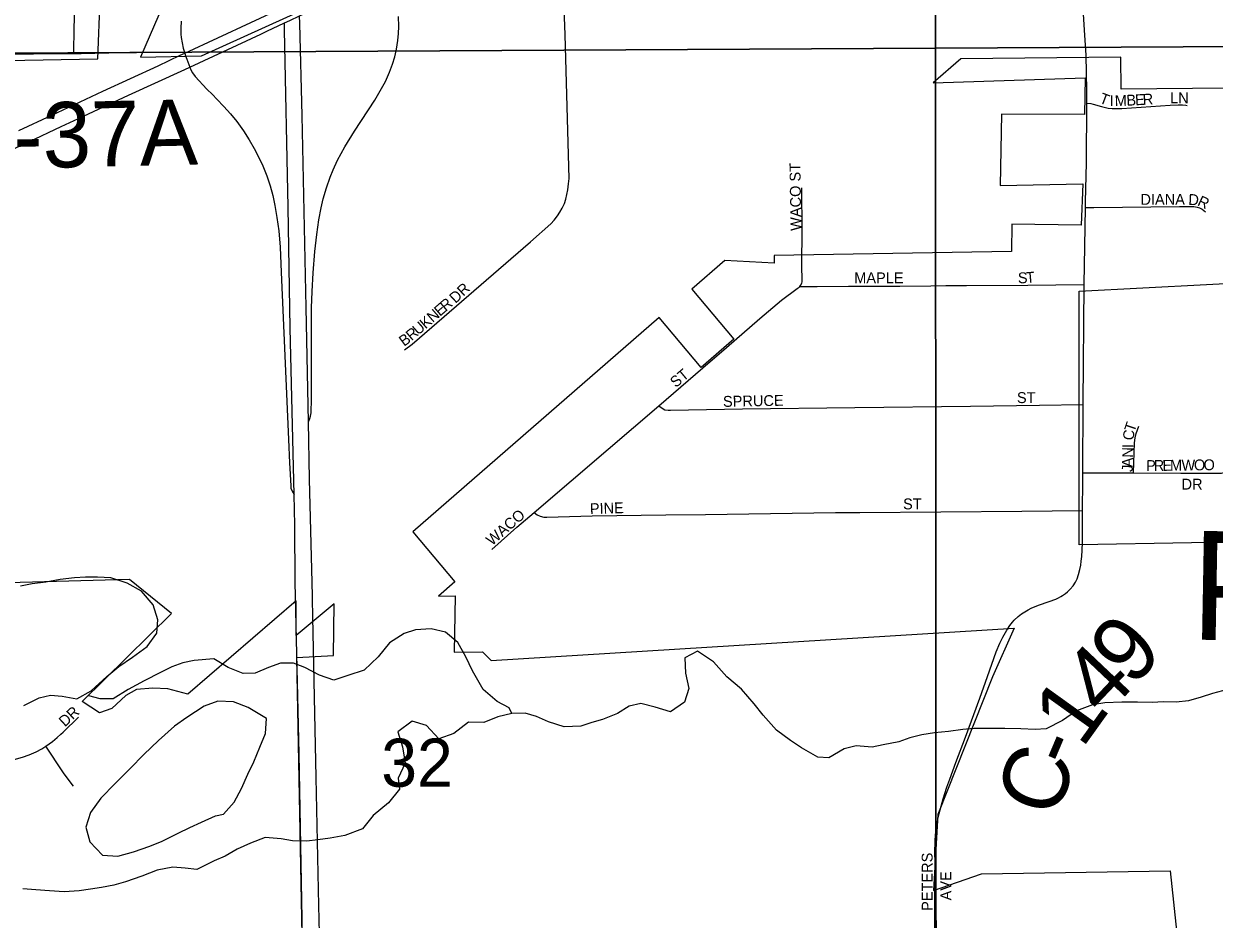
# Model space of a CAD drawing. Extents: x 0 to 680, y 0 to 440.
# Drawn here: x 457.85 to 476.11, y 299.64 to 313.37 of the extents above; entities that cross this region are included whole.
import ezdxf

# ---------------------------------------------------------------- set-up
doc = ezdxf.new("R2010")
doc.units = 0
for name, color, linetype in [('GM_X_City_Street', 7, 'Continuous'), ('GM_X_City_Street_Text', 7, 'Continuous'), ('GM_X_Corporation', 7, 'Continuous'), ('GM_X_County_Road', 7, 'Continuous'), ('GM_X_County_Road_Text', 7, 'Continuous'), ('GM_X_Interchange_Ramps', 7, 'Continuous'), ('GM_X_Interstate_Route', 7, 'Continuous'), ('GM_X_Minor_Lake', 7, 'Continuous'), ('GM_X_Minor_River', 7, 'Continuous'), ('GM_X_Minor_River_Text', 7, 'Continuous'), ('GM_X_Section', 7, 'Continuous'), ('GM_X_Section_Text', 7, 'Continuous'), ('GM_X_State_Route', 7, 'Continuous'), ('GM_X_Township_Subdivision', 7, 'Continuous'), ('GM_X_Township_Subdivision_Text', 7, 'Continuous')]:
    doc.layers.add(name, color=color, linetype=linetype)

msp = doc.modelspace()

# ---------------------------------------------------------------- linework, layer by layer
at = {"layer": 'GM_X_City_Street'}
for points in [[(463.695, 308.365), (463.81, 308.454), (465.624, 310.023), (465.937, 310.3), (465.988, 310.355), (466.038, 310.419), (466.078, 310.48), (466.112, 310.538), (466.145, 310.612), (466.168, 310.677), (466.184, 310.748), (466.199, 310.818), (466.21, 310.91), (466.218, 310.994), (466.159, 313.196), (466.111, 314.415), (466.11, 314.44)], [(474.132, 313.192), (474.132, 313.192), (474.089, 313.845)], [(459.366, 312.924), (459.583, 312.925)], [(469.792, 310.184), (469.787, 310.852)], [(474.876, 306.48), (475.605, 306.476), (476.173, 306.475), (476.225, 306.478), (476.26, 306.486), (476.293, 306.5), (476.327, 306.521), (476.358, 306.549), (476.383, 306.581), (476.403, 306.617), (476.418, 306.655), (476.429, 306.706), (476.434, 306.78), (476.436, 306.914), (476.431, 307.143), (476.426, 307.222), (476.418, 307.286), (476.407, 307.355), (476.313, 307.781)], [(474.876, 306.48), (474.881, 306.633), (474.891, 306.942), (474.9, 307.019), (474.915, 307.083), (474.956, 307.198)], [(474.097, 306.483), (474.876, 306.48)], [(471.828, 299.764), (471.831, 300.225), (471.832, 300.512)]]:
    msp.add_lwpolyline(points, dxfattribs=at)
at = {"layer": 'GM_X_Corporation'}
for points in [[(460.555, 314.961), (459.644, 312.854), (460.58, 312.873), (463.581, 314.241)], [(453.377, 312.727), (458.988, 312.826), (459.06, 314.673)], [(476.874, 312.384), (474.688, 312.362), (474.683, 312.852), (472.227, 312.827), (471.803, 312.458), (474.135, 312.536), (474.123, 311.974), (472.85, 311.981), (472.831, 310.886), (474.1, 310.91), (474.076, 310.278), (473.011, 310.292), (473.004, 309.874), (469.366, 309.811), (469.366, 309.697), (468.606, 309.737), (468.102, 309.299), (468.746, 308.532), (468.242, 308.094), (467.598, 308.861), (463.82, 305.577), (464.463, 304.809), (464.212, 304.59), (464.472, 304.595), (464.457, 303.731), (464.887, 303.738), (465.02, 303.606), (473.047, 304.102), (472.714, 303.352), (471.877, 301.241), (471.807, 300.076), (472.547, 300.331), (475.441, 300.381), (475.749, 297.444)], [(480.934, 305.498), (474.042, 305.378), (474.042, 309.268), (476.975, 309.422)], [(462.145, 298.327), (462.042, 303.65), (462.601, 303.68), (462.615, 304.475), (462.031, 303.989), (462.031, 304.519), (460.369, 303.09), (460.063, 303.169), (459.829, 303.181), (459.581, 303.159), (459.419, 303.069), (459.2, 302.866), (459.012, 302.803), (458.748, 302.975), (460.12, 304.325), (459.475, 304.846), (455.928, 304.75)]]:
    msp.add_lwpolyline(points, dxfattribs=at)
at = {"layer": 'GM_X_County_Road'}
for points in [[(474.149, 312.882), (474.132, 313.192)], [(456.683, 312.856), (456.709, 312.864), (456.733, 312.87), (456.761, 312.876), (456.791, 312.879), (456.825, 312.882), (456.936, 312.888), (457.193, 312.894), (457.999, 312.904), (458.613, 312.911)], [(458.613, 312.911), (458.734, 312.912), (459.366, 312.924)], [(474.163, 312.344), (474.163, 312.344), (474.149, 312.882)], [(474.162, 312.15), (474.162, 312.15), (474.163, 312.344)], [(474.156, 311.232), (474.162, 312.15)], [(474.14, 310.634), (474.156, 311.232)], [(474.123, 309.654), (474.139, 310.549)], [(474.139, 310.549), (474.14, 310.634)], [(474.121, 309.369), (474.121, 309.382), (474.123, 309.654)], [(474.106, 307.529), (474.106, 307.551), (474.121, 309.369)], [(474.097, 306.483), (474.097, 306.483), (474.097, 306.516), (474.106, 307.529)], [(474.096, 305.903), (474.096, 305.944), (474.097, 306.31), (474.097, 306.483)], [(474.094, 305.759), (474.096, 305.903)], [(473.047, 304.222), (473.107, 304.278), (473.158, 304.318), (473.207, 304.351), (473.262, 304.381), (473.307, 304.404), (473.417, 304.451), (473.582, 304.508), (473.686, 304.546), (473.727, 304.565), (473.761, 304.583), (473.789, 304.601), (473.831, 304.63), (473.866, 304.658), (473.906, 304.698), (473.949, 304.75), (473.986, 304.807), (474.011, 304.857), (474.034, 304.921), (474.053, 304.997), (474.068, 305.065), (474.076, 305.129), (474.084, 305.197), (474.089, 305.295), (474.092, 305.414), (474.094, 305.759)], [(471.832, 300.512), (471.828, 300.661), (471.834, 300.835), (471.841, 300.933), (471.857, 301.062), (471.881, 301.201), (471.909, 301.317), (471.955, 301.485), (472.014, 301.66), (472.059, 301.783), (472.153, 302.039), (472.297, 302.429), (472.517, 303.029), (472.638, 303.358), (472.771, 303.737), (472.825, 303.87), (472.871, 303.964), (472.933, 304.071), (472.981, 304.141), (473.021, 304.193), (473.047, 304.222)], [(471.833, 299.074), (471.833, 299.074), (471.828, 299.764)]]:
    msp.add_lwpolyline(points, dxfattribs=at)
at = {"layer": 'GM_X_Interchange_Ramps'}
for points in [[(460.267, 313.408), (460.263, 313.299), (460.262, 313.204), (460.267, 313.156), (460.299, 312.994), (460.32, 312.917), (460.328, 312.89), (460.354, 312.822), (460.4, 312.7)], [(462.218, 307.262), (462.238, 307.314), (462.251, 307.349), (462.259, 307.399), (462.267, 307.616), (462.265, 308.78), (462.266, 309.01), (462.274, 309.261), (462.29, 309.545), (462.317, 309.873), (462.345, 310.134), (462.378, 310.361), (462.414, 310.544), (462.446, 310.682), (462.495, 310.85), (462.552, 311.016), (462.598, 311.127), (462.666, 311.276), (462.777, 311.478), (462.926, 311.72), (463.236, 312.197), (463.321, 312.338), (463.399, 312.482), (463.461, 312.622), (463.508, 312.745), (463.543, 312.86), (463.571, 312.977), (463.592, 313.107), (463.602, 313.215), (463.605, 313.325), (463.6, 313.478)], [(460.4, 312.7), (460.415, 312.661), (460.438, 312.615), (460.479, 312.559), (460.66, 312.365), (460.746, 312.281), (460.815, 312.21), (460.921, 312.1), (461.022, 311.985), (461.118, 311.865), (461.221, 311.723), (461.31, 311.585), (461.387, 311.453), (461.463, 311.307), (461.517, 311.187), (461.578, 311.035), (461.63, 310.879), (461.671, 310.731), (461.704, 310.582), (461.736, 310.398), (461.763, 310.192), (461.783, 309.941), (461.801, 309.558), (461.912, 306.993), (461.93, 306.634), (461.947, 306.281), (461.951, 306.246), (461.968, 306.201), (461.998, 306.149)]]:
    msp.add_lwpolyline(points, dxfattribs=at)
at = {"layer": 'GM_X_Interstate_Route'}
for points in [[(462.274, 304.801), (462.235, 306.385), (462.218, 307.262), (462.184, 309.017), (462.121, 311.962), (462.086, 313.369), (462.083, 313.486)], [(462.13, 299.361), (462.074, 302.174), (462.022, 304.586), (462.017, 304.803), (462.009, 305.68), (461.998, 306.149), (461.936, 308.701), (461.906, 310.552), (461.852, 313.273), (461.85, 313.378)], [(462.282, 304.449), (462.279, 304.59), (462.274, 304.801)], [(462.286, 304.273), (462.284, 304.375), (462.282, 304.449)], [(462.782, 295.296), (462.764, 295.379), (462.699, 295.724), (462.631, 296.135), (462.571, 296.537), (462.522, 296.928), (462.478, 297.343), (462.446, 297.759), (462.419, 298.219), (462.402, 298.679), (462.397, 298.887), (462.392, 299.204), (462.378, 299.85), (462.337, 301.81), (462.286, 304.273)]]:
    msp.add_lwpolyline(points, dxfattribs=at)
at = {"layer": 'GM_X_Minor_Lake'}
for points in [[(457.85, 302.915), (458.087, 303.03), (458.262, 303.073), (458.442, 303.056), (458.668, 303.017), (458.885, 303.139), (459.124, 303.361), (459.308, 303.511), (459.519, 303.653), (459.743, 303.821), (459.895, 304.025), (459.906, 304.226), (459.838, 304.455), (459.656, 304.666), (459.438, 304.791), (459.186, 304.871), (458.985, 304.882), (458.798, 304.88), (458.631, 304.87), (458.41, 304.848), (458.188, 304.807), (457.98, 304.778), (457.799, 304.742)], [(461.293, 302.883), (461.068, 302.969), (460.827, 302.981), (460.618, 302.905), (460.353, 302.731), (460.163, 302.595), (459.917, 302.38), (459.692, 302.164), (459.486, 301.948), (459.253, 301.72), (459.034, 301.491), (458.875, 301.274), (458.803, 301.048), (458.865, 300.826), (459.061, 300.621), (459.295, 300.602), (459.537, 300.67), (459.786, 300.758), (459.975, 300.834), (460.219, 300.955), (460.401, 301.045), (460.577, 301.128), (460.793, 301.223)], [(460.793, 301.223), (460.914, 301.247), (461.079, 301.43), (461.191, 301.642), (461.29, 301.86), (461.381, 302.052), (461.473, 302.277), (461.558, 302.483), (461.577, 302.716), (461.293, 302.883)]]:
    msp.add_lwpolyline(points, dxfattribs=at)
at = {"layer": 'GM_X_Minor_River'}
for points in [[(465.337, 302.79), (465.299, 302.878), (465.114, 302.976), (464.897, 303.161), (464.737, 303.446), (464.635, 303.662), (464.513, 303.879), (464.322, 304.037), (464.103, 304.089), (463.862, 304.075), (463.687, 304.018), (463.463, 303.876), (463.291, 303.66), (463.072, 303.457), (462.823, 303.376), (462.607, 303.301), (462.388, 303.38), (462.163, 303.498), (461.991, 303.563), (461.79, 303.561), (461.608, 303.498), (461.399, 303.409), (461.218, 303.406), (460.986, 303.499), (460.769, 303.631), (460.467, 303.604), (460.293, 303.568), (460.124, 303.505), (459.948, 303.422), (459.698, 303.294), (459.454, 303.159), (459.223, 303.018), (459.023, 303.016), (458.85, 303.06)], [(476.319, 303.159), (476.09, 303.098), (475.915, 303.042), (475.72, 302.986), (475.532, 302.964), (475.338, 302.968), (475.164, 302.959), (474.937, 302.964), (474.696, 302.963), (474.435, 302.955), (474.247, 302.926), (474.004, 302.832), (473.787, 302.683), (473.536, 302.555), (473.369, 302.545), (473.149, 302.557), (472.901, 302.563), (472.634, 302.562), (472.433, 302.56), (472.259, 302.544), (472.038, 302.516), (471.823, 302.494), (471.629, 302.465), (471.447, 302.416), (471.278, 302.359), (471.037, 302.312), (470.869, 302.275), (470.622, 302.294), (470.44, 302.252), (470.203, 302.11), (470.036, 302.121), (469.785, 302.267), (469.614, 302.378), (469.397, 302.536), (469.195, 302.768), (469.058, 302.939), (468.863, 303.164), (468.64, 303.356), (468.431, 303.582), (468.188, 303.748), (467.991, 303.645), (468.006, 303.411), (468.054, 303.176)], [(468.054, 303.176), (467.989, 302.963), (467.771, 302.815), (467.539, 302.887), (467.32, 302.945), (467.138, 302.903), (466.962, 302.793), (466.732, 302.698), (466.564, 302.655), (466.396, 302.599), (466.141, 302.585), (465.902, 302.664), (465.717, 302.748), (465.544, 302.799), (465.337, 302.79), (465.122, 302.742), (464.912, 302.653), (464.672, 302.658), (464.447, 302.483), (464.218, 302.401), (464.029, 302.606), (463.809, 302.672), (463.592, 302.509), (463.66, 302.281), (463.701, 302.032), (463.595, 301.801), (463.618, 301.633), (463.446, 301.423), (463.214, 301.228), (463.049, 301.024), (462.779, 300.923), (462.551, 300.882), (462.363, 300.853), (462.195, 300.836), (461.975, 300.841), (461.802, 300.872), (461.555, 300.891), (461.332, 300.803), (461.123, 300.714), (460.94, 300.604), (460.771, 300.535), (460.507, 300.4), (460.327, 300.418), (460.14, 300.436), (459.898, 300.388), (459.662, 300.299), (459.413, 300.212), (459.231, 300.162), (459.043, 300.126), (458.875, 300.097), (458.701, 300.074), (458.473, 300.059), (458.246, 300.071), (458.039, 300.089), (457.838, 300.101)]]:
    msp.add_lwpolyline(points, dxfattribs=at)
at = {"layer": 'GM_X_Section'}
for points in [[(453.677, 330.985), (471.834, 331.06), (471.837, 312.991), (453.772, 312.894)], [(489.695, 330.98), (489.874, 313.088), (471.837, 312.991), (471.834, 331.06)], [(489.874, 313.088), (489.884, 295.42), (471.851, 295.162), (471.837, 312.991)], [(453.772, 312.894), (471.837, 312.991), (471.851, 295.162), (453.853, 295.077)]]:
    msp.add_lwpolyline(points, close=True, dxfattribs=at)
at = {"layer": 'GM_X_State_Route'}
for points in [[(461.581, 313.25), (461.85, 313.378), (461.932, 313.417), (462.083, 313.486), (462.857, 313.842), (463.357, 314.078), (463.512, 314.153)], [(457.777, 311.731), (458.283, 311.966), (459.067, 312.332), (459.912, 312.723), (460.25, 312.884), (460.32, 312.917), (461.843, 313.618)], [(460.4, 312.7), (461.487, 313.206), (461.581, 313.25)], [(458.425, 311.789), (458.693, 311.915), (459.457, 312.271), (460.321, 312.664), (460.4, 312.7)], [(454.043, 309.752), (454.872, 310.138), (456.032, 310.68), (456.777, 311.026), (457.274, 311.255), (457.663, 311.434), (457.93, 311.557), (458.425, 311.789)]]:
    msp.add_lwpolyline(points, dxfattribs=at)
at = {"layer": 'GM_X_Township_Subdivision'}
for points in [[(457.598, 314.607), (457.992, 314.612), (458.231, 314.61), (458.311, 314.605), (458.38, 314.601), (458.433, 314.595), (458.492, 314.583), (458.525, 314.568), (458.548, 314.553), (458.574, 314.535), (458.595, 314.507), (458.608, 314.478), (458.618, 314.447), (458.627, 314.372), (458.63, 314.296), (458.633, 314.014), (458.628, 313.676), (458.621, 313.274), (458.614, 312.945), (458.613, 312.911)], [(474.162, 312.15), (474.22, 312.143), (474.26, 312.134), (474.383, 312.098), (474.486, 312.072), (474.547, 312.067), (474.61, 312.067), (474.698, 312.069), (475.441, 312.116), (475.561, 312.124), (475.627, 312.124), (475.681, 312.117), (475.702, 312.112)], [(474.139, 310.549), (474.267, 310.55), (475.584, 310.565), (475.716, 310.566), (475.804, 310.562), (475.852, 310.556), (475.889, 310.545), (475.928, 310.525), (475.981, 310.485)], [(469.757, 309.34), (469.769, 309.355), (469.786, 309.387), (469.792, 309.409), (469.789, 309.678), (469.792, 310.184)], [(469.757, 309.34), (469.832, 309.34), (470.021, 309.339), (470.505, 309.341), (471.29, 309.342), (471.769, 309.35), (471.998, 309.351), (472.315, 309.353), (473.255, 309.36), (474.116, 309.369), (474.121, 309.369)], [(469.146, 308.847), (469.478, 309.127), (469.718, 309.305), (469.746, 309.328), (469.757, 309.34)], [(468.63, 308.401), (469.146, 308.847)], [(467.592, 307.51), (468.271, 308.092), (468.63, 308.401)], [(465.68, 305.873), (466.816, 306.844), (467.592, 307.51)], [(467.592, 307.51), (467.646, 307.473), (467.688, 307.449), (467.735, 307.443), (467.775, 307.44), (468.877, 307.461), (470.603, 307.483), (472.376, 307.505), (473.434, 307.518), (474.106, 307.529)], [(465.68, 305.873), (465.726, 305.839), (465.775, 305.816), (465.829, 305.804), (465.875, 305.803), (466.572, 305.821), (467.702, 305.839), (468.31, 305.843), (470.306, 305.871), (470.679, 305.873), (473.161, 305.895), (474.096, 305.903)], [(465.031, 305.305), (465.415, 305.647), (465.68, 305.873)], [(458.419, 302.473), (458.455, 302.505), (458.692, 302.734)], [(458.192, 302.289), (458.292, 302.364), (458.364, 302.423), (458.419, 302.473)], [(457.373, 302.035), (457.42, 302.038), (457.478, 302.044), (457.54, 302.051), (457.596, 302.061), (457.703, 302.084), (457.83, 302.12), (457.933, 302.156), (458.043, 302.204), (458.13, 302.25), (458.192, 302.289)], [(458.617, 301.677), (458.472, 301.869), (458.37, 302.022), (458.27, 302.169), (458.192, 302.289)]]:
    msp.add_lwpolyline(points, dxfattribs=at)

# ---------------------------------------------------------------- texts
at = {"layer": 'GM_X_City_Street_Text'}
for s, height, rotation, p in [('WACO ST', 0.1669, 90.9235, (469.782, 310.192)), ('DR', 0.1669, 42.8801, (464.475, 309.07)), ('E', 0.167, 40.8235, (464.236, 308.872)), ('R', 0.167, 40.8067, (464.325, 308.949)), ('K', 0.167, 40.8159, (464.014, 308.68)), ('N', 0.167, 40.8319, (464.125, 308.776)), ('R', 0.167, 40.1568, (463.8, 308.498)), ('U', 0.167, 40.8159, (463.903, 308.584)), ('B', 0.167, 36.729, (463.686, 308.412)), ('T', 0.167, 71.2799, (474.889, 307.095)), ('C', 0.167, 83.6491, (474.877, 306.973)), ('N', 0.167, 88.4165, (474.869, 306.712)), ('I', 0.167, 88.3821, (474.873, 306.859)), ('A', 0.167, 88.404, (474.865, 306.565)), ('P', 0.167, 0.765, (475.071, 306.508)), ('R', 0.167, 0.7658, (475.188, 306.51)), ('E', 0.167, 0.7616, (475.32, 306.511)), ('M', 0.167, 0.7771, (475.438, 306.513)), ('W', 0.167, 0.7733, (475.614, 306.515)), ('O', 0.167, 0.7651, (475.805, 306.518)), ('O', 0.167, 0.7704, (475.952, 306.52)), ('J', 0.167, 88.4258, (474.863, 306.492)), ('DR', 0.1669, 0, (475.614, 306.224)), ('PETERS', 0.1669, 90, (471.794, 299.765)), ('AVE', 0.1669, 90, (472.081, 299.926))]:
    msp.add_text(s, height=height, rotation=rotation, dxfattribs=at).set_placement(p)
at = {"layer": 'GM_X_County_Road_Text'}
for s, height, rotation, p in [('C-37A', 1.0014, 1.2517, (456.736, 311.126)), ('9', 1.001, 47.7143, (474.864, 303.178)), ('4', 1.001, 46.5493, (474.425, 302.714)), ('1', 1.001, 54.351, (474.088, 302.241)), ('-', 1.001, 67.0751, (473.957, 301.913)), ('C', 1.001, 70.0702, (473.681, 301.153))]:
    msp.add_text(s, height=height, rotation=rotation, dxfattribs=at).set_placement(p)
at = {"layer": 'GM_X_Minor_River_Text'}
msp.add_text("Peter's", height=1.6689, rotation=359.0034, dxfattribs=at).set_placement((475.745, 303.925))
at = {"layer": 'GM_X_Section_Text'}
msp.add_text('32', height=0.7377, rotation=0, dxfattribs=at).set_placement((463.336, 301.668))
at = {"layer": 'GM_X_Township_Subdivision_Text'}
for s, height, rotation, p in [('T', 0.167, 339.396, (474.34, 312.157)), ('E', 0.167, 3.37, (474.905, 312.115)), ('R', 0.167, 3.3536, (475.022, 312.122)), ('LN', 0.1669, 0, (475.438, 312.147)), ('I', 0.167, 359.5537, (474.511, 312.104)), ('M', 0.167, 1.2998, (474.59, 312.103)), ('B', 0.167, 3.1527, (474.772, 312.108)), ('DIANA', 0.1669, 0, (474.983, 310.59)), ('D', 0.167, 357.1572, (475.715, 310.59)), ('R', 0.167, 335.1943, (475.845, 310.587)), ('MAPLE', 0.1669, 0, (470.592, 309.387)), ('S', 0.167, 0.9835, (473.104, 309.387)), ('T', 0.167, 5.1446, (473.234, 309.389)), ('ST', 0.1669, 39.8181, (467.854, 307.779)), ('ST', 0.1669, 0, (473.088, 307.551)), ('SPRUCE', 0.1669, 1.1045, (468.58, 307.492)), ('ST', 0.1669, 0, (471.341, 305.921)), ('WACO', 0.1669, 41.0534, (465.034, 305.355)), ('PINE', 0.1669, 1.8501, (466.539, 305.847)), ('DR', 0.1669, 42.7108, (458.483, 302.578))]:
    msp.add_text(s, height=height, rotation=rotation, dxfattribs=at).set_placement(p)

doc.saveas('drawing.dxf')
